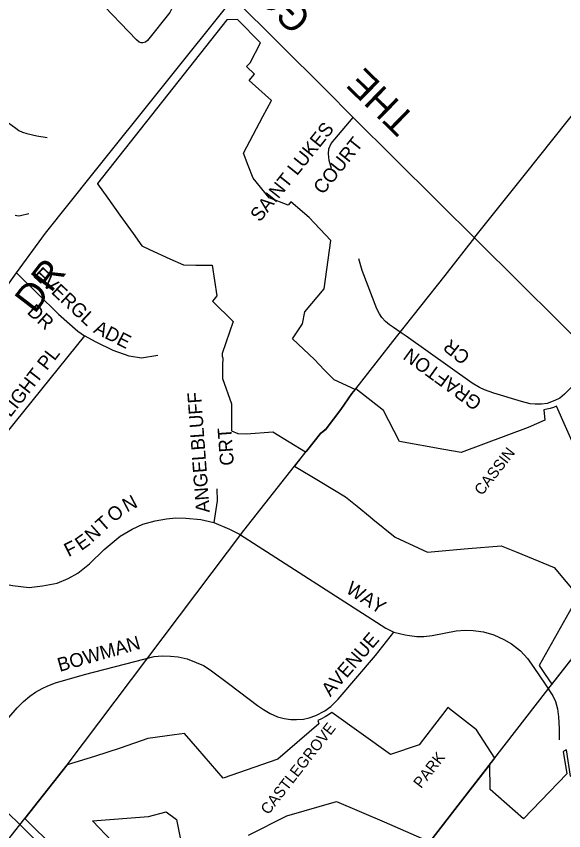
# Model space of a CAD drawing. Extents: x 586326 to 623965, y 4819854 to 4857850.
# Drawn here: x 602825 to 603818, y 4850245 to 4851722 of the extents above; entities that cross this region are included whole.
import ezdxf

# ---------------------------------------------------------------- set-up
doc = ezdxf.new("R2010")
doc.units = 0
for name, color, linetype in [('Lots_Concessions', 7, 'Continuous'), ('Major Rds and Hwys', 7, 'Continuous'), ('Major Rds Lbls', 7, 'Continuous'), ('Minor Rd Lbls', 7, 'Continuous'), ('Minor Rds', 7, 'Continuous'), ('Park Lbls', 7, 'Continuous'), ('Park Outlines', 7, 'Continuous')]:
    doc.layers.add(name, color=color, linetype=linetype)

msp = doc.modelspace()

# ---------------------------------------------------------------- linework, layer by layer
at = {"layer": 'Lots_Concessions'}
for p, q in [((603745.9, 4851433.3), (603956.5, 4851697.7)), ((603656.6, 4851321.3), (603745.9, 4851433.3)), ((603602.5, 4851251.9), (603656.2, 4851320.7)), ((603514.5, 4851140.4), (603602.5, 4851251.9)), ((603440.4, 4851046.6), (603514.5, 4851140.4)), ((603433.5, 4851037.9), (603440.4, 4851046.6)), ((603413.2, 4851008.9), (603433.5, 4851037.9)), ((603386.5, 4850973.5), (603413.2, 4851008.9)), ((603376.6, 4850965.2), (603386.5, 4850973.5)), ((603351, 4850933.1), (603376.6, 4850965.2)), ((603329.3, 4850906.1), (603351, 4850933.1)), ((603237.5, 4850789.7), (603329.3, 4850906.1)), ((602917.1, 4850364.5), (603237.5, 4850789.7)), ((603789.1, 4850501.5), (603864, 4850597.8)), ((603709.7, 4850399.1), (603789.1, 4850501.5)), ((603630.4, 4850296.9), (603709.7, 4850399.1)), ((602831.1, 4850256), (602917.1, 4850364.5)), ((603574.9, 4850225.2), (603630.4, 4850296.9)), ((602725.3, 4850122.6), (602831, 4850256.2))]:
    msp.add_line(p, q, dxfattribs=at)
at = {"layer": 'Major Rds and Hwys'}
for points in [[(602825, 4851256.7), (602877.7, 4851328.7), (602963.6, 4851436.2), (603218.9, 4851755.4)], [(603436, 4851538.5), (603385.3, 4851588.8), (603218.9, 4851755.4)], [(603662.5, 4851313.7), (603436, 4851538.5)], [(603880.3, 4851097.5), (603808.6, 4851168.7), (603662.5, 4851313.7)], [(602711.7, 4851107.3), (602737.3, 4851140.2), (602789.2, 4851206.8), (602825, 4851256.7)], [(603143.2, 4849946), (602939.4, 4850148.4), (602905.5, 4850182.1), (602733.7, 4850352.8)]]:
    msp.add_lwpolyline(points, dxfattribs=at)
at = {"layer": 'Minor Rds'}
for points in [[(603071.9, 4851794.8), (603069.9, 4851791.3), (603068.9, 4851788), (603069.4, 4851784), (603070.8, 4851780.6), (603074.1, 4851776), (603100.8, 4851748.8), (603104.2, 4851745.3), (603106.2, 4851741.7), (603106.8, 4851737.9), (603106.1, 4851734.4), (603103.2, 4851728.8), (603062.7, 4851677.6), (603059.1, 4851674.8), (603054.6, 4851673.5), (603051.3, 4851673.6), (603047.6, 4851675.1), (603042.6, 4851679.1), (602970.8, 4851754.8), (602964.3, 4851759.5), (602958.5, 4851763.6), (602949, 4851768.5)], [(602769.6, 4851544), (602792.2, 4851537.7), (602801.5, 4851534.1), (602810.8, 4851528.8), (602824, 4851518.9), (602829.4, 4851514.6), (602835.8, 4851511.5), (602844.2, 4851509.1), (602861.8, 4851505.1), (602880.6, 4851501.9)], [(603396.3, 4851445.5), (603392.5, 4851460.4), (603391.2, 4851472.1), (603391.5, 4851481.5), (603396, 4851491.3), (603436, 4851538.5)], [(602822.8, 4851361.1), (602825.8, 4851360.4), (602829.2, 4851360.2), (602832.4, 4851360.5), (602847.6, 4851364.5)], [(603521.3, 4851148.9), (603508.9, 4851157.5), (603501.8, 4851162.6), (603494.6, 4851168.4), (603487.9, 4851175.4), (603483.3, 4851182.6), (603478.4, 4851191.5), (603451.9, 4851260.8), (603446.2, 4851282.3)], [(602825, 4851256.7), (602901.6, 4851181.5), (602936.3, 4851151.1), (602948.3, 4851142.6)], [(603880.3, 4851097.5), (603819.3, 4851036.6), (603810.3, 4851029.6), (603801.4, 4851025), (603787.6, 4851020), (603777.3, 4851018.5), (603765.7, 4851018.3), (603756.7, 4851019.2), (603741.2, 4851023.3), (603691, 4851038.7), (603673.7, 4851044.5), (603664.8, 4851048.8), (603651.6, 4851056.7), (603531.6, 4851141.8), (603521.3, 4851148.9)], [(602948.3, 4851142.6), (602789.5, 4850946.1)], [(603081.5, 4851106.7), (603052, 4851101.9), (603029.5, 4851105.5), (603000.8, 4851116), (602969.6, 4851131), (602948.3, 4851142.6)], [(602553.4, 4850904.3), (602695.4, 4850768), (602752.3, 4850717.5), (602771.2, 4850705.5), (602788.3, 4850698.1), (602802.9, 4850693.1), (602818, 4850690.1), (602848.1, 4850686.5), (602872.5, 4850689.2), (602899, 4850694), (602918.7, 4850702.6), (602936.6, 4850712.2), (602957.7, 4850729.3), (602984.3, 4850755), (603013, 4850779.3), (603034.9, 4850791.9), (603054.3, 4850801), (603076.8, 4850807.2), (603097.3, 4850810.6), (603114.1, 4850812.4), (603132.2, 4850812), (603159.6, 4850809.3), (603182.9, 4850804.2)], [(603188.7, 4850865.2), (603189, 4850843.3), (603182.9, 4850804.2)], [(603182.9, 4850804.2), (603211.7, 4850792.1), (603229.4, 4850782.9), (603495.1, 4850612.3), (603509.5, 4850605)], [(602799.8, 4850437), (602826.7, 4850467.9), (602837.7, 4850479.6), (602849.3, 4850489.1), (602859.4, 4850496.3), (602872, 4850503.3), (602882.3, 4850508.1), (602896.1, 4850513.7), (602948.8, 4850528.3), (603039.7, 4850552.3), (603074.9, 4850561.2), (603089.3, 4850562.5), (603104.4, 4850562), (603118.6, 4850560.4), (603134.6, 4850556.8), (603151.1, 4850550.5), (603164.2, 4850544.6), (603176.7, 4850536.7), (603212.1, 4850510.4), (603262.2, 4850472.4), (603272.9, 4850465.3), (603285.3, 4850457.8), (603298.8, 4850452.1), (603310.8, 4850448.5), (603322.5, 4850447.1), (603332.9, 4850446.9), (603345.4, 4850447.7), (603355.8, 4850450.1), (603367.8, 4850454.3), (603384.4, 4850462.6), (603395, 4850470.8), (603408.7, 4850483.8), (603476.3, 4850563.2), (603509.5, 4850605)], [(603509.5, 4850605), (603530.1, 4850600.4), (603538.2, 4850599), (603551.1, 4850597.5), (603564.1, 4850597.7), (603579.1, 4850599), (603622.5, 4850607.7), (603638.7, 4850609.1), (603653.2, 4850608.6), (603672.2, 4850605.8), (603690.6, 4850600.5), (603708.9, 4850591.9), (603722.7, 4850583.9), (603739.2, 4850571.5), (603752.2, 4850557.5), (603763.5, 4850541.2), (603784, 4850510.8), (603797.7, 4850489.6), (603802.6, 4850479.4), (603806.3, 4850466.1), (603807.9, 4850452), (603809.6, 4850430.7), (603809.2, 4850410.4)]]:
    msp.add_lwpolyline(points, dxfattribs=at)
at = {"layer": 'Park Outlines'}
msp.add_lwpolyline([(603349.6, 4850932), (603351, 4850933.2), (603376.5, 4850965.3), (603386.7, 4850973.6), (603413.2, 4851008.9), (603433.6, 4851037.9), (603439.6, 4851045.4), (603401.1, 4851062.6), (603383.4, 4851081.1), (603365.6, 4851099.6), (603325.8, 4851137.1), (603344, 4851164.5), (603348.4, 4851185.7), (603383.3, 4851227.9), (603395, 4851315), (603356.2, 4851357.1), (603322.6, 4851385.2), (603317.9, 4851379.2), (603283.4, 4851392.5), (603254.6, 4851428.2), (603245.5, 4851451.5), (603236.8, 4851473.5), (603272, 4851539.9), (603287.5, 4851569.3), (603246.9, 4851605.4), (603257.1, 4851616.8), (603242.5, 4851630.4), (603248.8, 4851637.2), (603267.8, 4851673.8), (603225.9, 4851715.6), (603206.6, 4851715), (602971.8, 4851418.5), (602972, 4851418.2), (602990.6, 4851392.1), (603012.7, 4851361.2), (603036.5, 4851327.9), (603052.3, 4851305.7), (603066.4, 4851299.2), (603103.4, 4851282.3), (603127.9, 4851271), (603150.5, 4851270.7), (603180, 4851270.4), (603188.4, 4851214.9), (603183.7, 4851209), (603180.7, 4851205.2), (603218.1, 4851168.6), (603197.9, 4851110.3), (603198.2, 4851105.8), (603199.2, 4851102.2), (603199, 4851089.1), (603198.7, 4851065.4), (603215.3, 4851018.9), (603215.1, 4850970.4), (603226.5, 4850965.3), (603242.4, 4850964.7), (603290.3, 4850968.4)], close=True, dxfattribs=at)
for points in [[(603839.4, 4850935.7), (603804.4, 4851014.8), (603798.8, 4851012.6), (603793, 4851010.8), (603787.2, 4851009.4), (603781.3, 4851008.4), (603783.5, 4850989.7), (603752.9, 4850976.1), (603631.9, 4850930.7), (603600.1, 4850936.4), (603519.9, 4850950.7), (603490.6, 4851006.9), (603440.5, 4851046.5), (603439.6, 4851045.4), (603433.6, 4851037.9), (603413.2, 4851008.9), (603386.7, 4850973.6), (603376.5, 4850965.3), (603351, 4850933.2), (603349.6, 4850932), (603329.3, 4850906.1), (603375.7, 4850878.4), (603421.8, 4850850.9), (603443, 4850833.5), (603466.6, 4850814.2), (603471.4, 4850810.3), (603511.7, 4850777.2), (603570.4, 4850750.5), (603637.2, 4850756.3), (603644.5, 4850756.9), (603703.9, 4850762), (603731.3, 4850750.8), (603751.9, 4850742.5), (603800.5, 4850722.7), (603844.1, 4850670.8), (603773.3, 4850545.1), (603784.2, 4850528.7), (603796, 4850510.8), (603796.2, 4850510.5), (603832.9, 4850557.8)], [(603574.9, 4850225.2), (603630.4, 4850297), (603683.7, 4850365.5), (603688.8, 4850372.1), (603692.5, 4850377), (603659.2, 4850428.4), (603615.9, 4850462), (603607.5, 4850468.6), (603597.9, 4850456.2), (603583.2, 4850437.2), (603555.2, 4850401.1), (603503.2, 4850383.7), (603397.3, 4850459.7), (603391.3, 4850455.4), (603384.9, 4850451.5), (603378.4, 4850448), (603371.6, 4850445), (603373.8, 4850439.4), (603299.1, 4850374.9), (603200.3, 4850340.9), (603154, 4850394), (603130, 4850421.7), (603111.8, 4850419.3), (603063.5, 4850412.7), (603012.9, 4850394.9), (602966.5, 4850380.1), (602917.1, 4850364.5), (602840.5, 4850267.8), (602950.7, 4850158.4)], [(604160.9, 4850241), (604052.6, 4850346.5), (604030.8, 4850320.3), (604024.1, 4850312.7), (604019.6, 4850316.8), (603932.7, 4850341.2), (603892, 4850306.5), (603830.1, 4850344.3), (603822.5, 4850392), (603819.9, 4850390.3), (603816.9, 4850389), (603823.4, 4850348.4), (603744.6, 4850267.1), (603684.2, 4850319.9), (603683.7, 4850365.5), (603630.4, 4850297), (603574.9, 4850225.2)], [(603245.7, 4850237.4), (603315.5, 4850272.6), (603405.7, 4850298.5), (603491.7, 4850261.2), (603569.1, 4850227.7)], [(603034.5, 4850188.5), (602963.1, 4850263.1), (603064.8, 4850270.9), (603096.7, 4850279.3), (603115.5, 4850265.4), (603125.2, 4850217.5)]]:
    msp.add_lwpolyline(points, dxfattribs=at)

# ---------------------------------------------------------------- texts
at = {"layer": 'Major Rds Lbls'}
for s, rotation, p in [('THE       GORE   RD', 135.7283, (603551.5, 4851537.4)), ('COUNTRYSIDE    DR', 52.3809, (602515.7, 4850736.7))]:
    msp.add_text(s, height=49.998, rotation=rotation, dxfattribs=at).set_placement(p)
at = {"layer": 'Minor Rd Lbls'}
for s, height, rotation, p in [('SAINT LUKES', 25.002, 51.3071, (603266.4, 4851347.4)), ('COURT', 25, 51.3071, (603380.8, 4851397.1)), ('EVERGL', 25, 317.1335, (602854.1, 4851250.9)), ('DR', 25, 317.7554, (602842.9, 4851183.9)), ('ADE', 25, 333.2636, (602963.3, 4851149.1)), ('CR', 25, 141.7812, (603649.8, 4851108)), ('GRAFTON', 25, 143.9653, (603671.3, 4851025.7)), ('MOONLIGHT PL', 25.002, 52.0267, (602749.9, 4850911.4)), ('ANGELBLUFF', 25, 94.1658, (603175.7, 4850822.6)), ('CRT', 25, 94.1658, (603219.6, 4850908.1)), ('N', 25, 27.7586, (603025.5, 4850822.1)), ('O', 25, 41.4677, (603002.5, 4850803.1)), ('T', 25, 41.4677, (602982.5, 4850786.1)), ('N', 25, 41.8202, (602962.5, 4850767.1)), ('E', 25, 35.2176, (602942.5, 4850752.1)), ('F', 25, 26.5651, (602919.5, 4850741.1)), ('WAY', 25, 327.2482, (603420.7, 4850678.1)), ('AVENUE', 25, 49.0288, (603394.5, 4850487.1)), ('BOWMAN', 25, 15.8965, (602903.5, 4850533.2))]:
    msp.add_text(s, height=height, rotation=rotation, dxfattribs=at).set_placement(p)
at = {"layer": 'Park Lbls'}
for s, height, p in [('CASSIN', 19.99, (603669.3, 4850851.8)), ('CASTLEGROVE', 19.992, (603281.9, 4850273.1)), ('PARK', 19.99, (603558.9, 4850320.8))]:
    msp.add_text(s, height=height, rotation=52, dxfattribs=at).set_placement(p)

doc.saveas('drawing.dxf')
